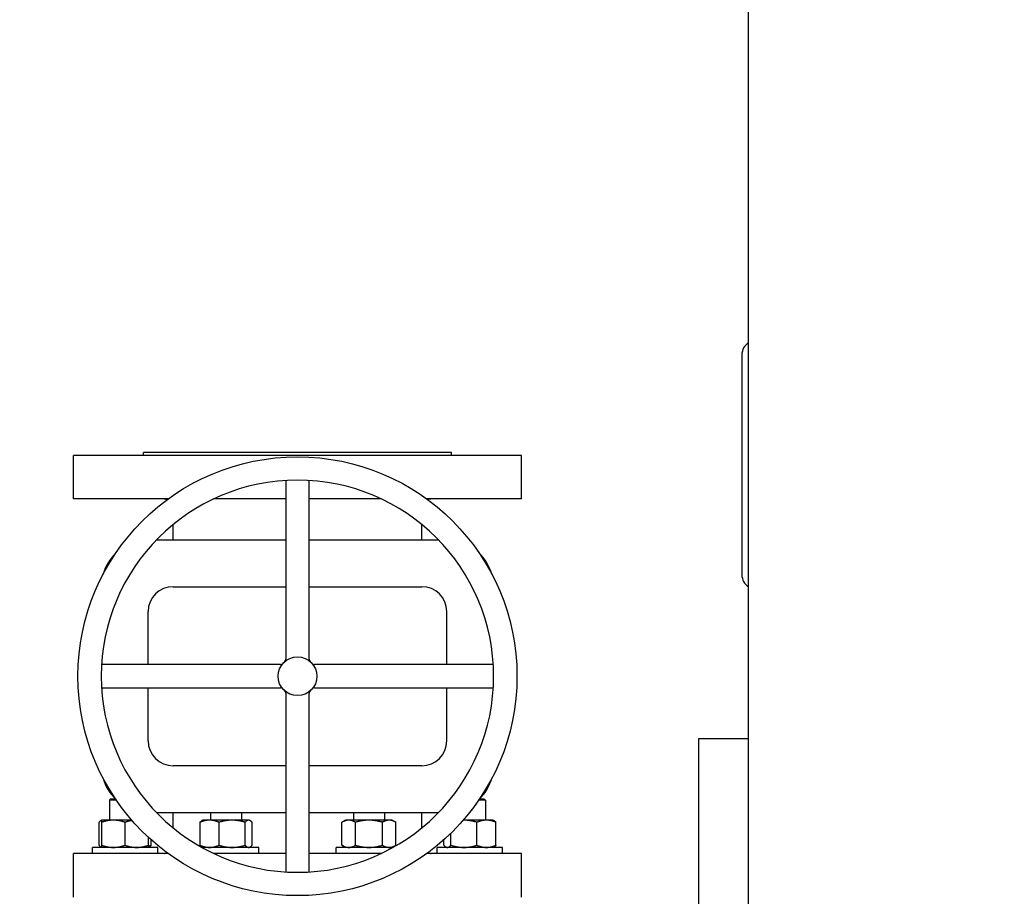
# Model space of a CAD drawing. Header units: inches. Extents: x 24 to 1128, y -69 to 748.
# Tile 310 of 656: x 361 to 381, y 649 to 667. Entities that reach past the tile are written whole.
import ezdxf

# ---------------------------------------------------------------- set-up
doc = ezdxf.new("R2010")
doc.units = ezdxf.units.IN
doc.header["$LTSCALE"] = 32
doc.header["$MEASUREMENT"] = 0
doc.layers.add('Dimension (ANSI)', color=7, linetype='Continuous', lineweight=25)
doc.layers.add('Visible (ANSI)', color=7, linetype='Continuous', lineweight=30)
doc.styles.add('Note Text (ANSI)', font='tahoma.ttf')
doc.dimstyles.new('SB Fraction-16 (ANSI)', dxfattribs={"dimscale": 32, "dimtxt": 0.125, "dimasz": 0.098425, "dimexe": 0.125, "dimexo": 0.0625, "dimgap": 0.031496, "dimtad": 0, "dimtih": 1, "dimtoh": 1, "dimdec": 4, "dimrnd": 1e-08, "dimzin": 0, "dimdsep": 46, "dimlunit": 5, "dimtxsty": 'Note Text (ANSI)', "dimcen": 0.09, "dimdle": 0.393701, "dimclrd": 256, "dimclre": 256, "dimclrt": 256, "dimadec": 0, "dimazin": 3, "dimtfac": 0.96, "dimtofl": 0, "dimtmove": 0, "dimatfit": 3, "dimfxl": 1, "dimfrac": 2, "dimtolj": 1, "dimtzin": 12, "dimlwd": -1, "dimlwe": -1, "dimarcsym": 0})

# ---------------------------------------------------------------- blocks, each defined once
blk = doc.blocks.new('*D18')
at = {"layer": 'Defpoints', "color": 0, "transparency": 16777216}
for p in [(480.281, 692.669), (328.474, 544.669), (480.281, 544.669)]:
    blk.add_point(p, dxfattribs=at)
at = {"layer": 'Dimension (ANSI)', "transparency": 16777216}
for p, q in [((478.281, 692.669), (324.474, 692.669)), ((328.474, 689.519), (328.474, 626.768)), ((328.474, 547.818), (328.474, 620.569)), ((478.281, 544.669), (324.474, 544.669))]:
    blk.add_line(p, q, dxfattribs=at)
for points in [[(327.949, 689.519), (328.999, 689.519), (328.474, 692.669)], [(327.949, 547.818), (328.999, 547.818), (328.474, 544.669)]]:
    blk.add_solid(points, dxfattribs=at)
at = {"layer": 'Dimension (ANSI)', "transparency": 16777216, "insert": (324.372, 625.76), "char_height": 4, "attachment_point": 1, "style": 'Note Text (ANSI)'}
blk.add_mtext('\\A1;148', dxfattribs=at)

msp = doc.modelspace()

# ---------------------------------------------------------------- linework, layer by layer
at = {"layer": 'Visible (ANSI)'}
for p, q in [((375.71813, 646.16853), (375.71813, 675.54353)), ((375.58363, 660.37778), (375.58363, 655.95928)), ((371.15563, 658.35603), (362.15563, 658.35603)), ((362.15563, 657.48103), (362.15563, 658.35603)), ((369.74938, 658.41853), (363.56188, 658.41853)), ((363.56188, 658.35603), (363.56188, 658.41853)), ((369.74938, 658.35603), (369.74938, 658.41853)), ((371.15563, 657.48103), (371.15563, 658.35603)), ((366.42126, 657.8528), (366.42126, 655.95162)), ((366.89001, 655.95162), (366.89001, 657.8528)), ((364.05627, 657.48103), (362.15563, 657.48103)), ((366.42126, 657.48103), (364.9698, 657.48103)), ((368.34147, 657.48103), (366.89001, 657.48103)), ((371.15563, 657.48103), (369.255, 657.48103)), ((364.15563, 656.65603), (364.15563, 656.96541)), ((369.15563, 656.65603), (369.15563, 656.96541)), ((366.42126, 656.65603), (363.82022, 656.65603)), ((369.49104, 656.65603), (366.89001, 656.65603)), ((366.42126, 655.95162), (366.42126, 655.84852)), ((366.89001, 655.84852), (366.89001, 655.95162)), ((366.42126, 655.84852), (366.42126, 654.25889)), ((366.89001, 654.25889), (366.89001, 655.84852)), ((364.15563, 655.71853), (366.42126, 655.71853)), ((366.89001, 655.71853), (369.15563, 655.71853)), ((363.65563, 654.1529), (363.65563, 655.21853)), ((369.65563, 654.1529), (369.65563, 655.21853)), ((364.62254, 654.1529), (362.72136, 654.1529)), ((364.72564, 654.1529), (364.62254, 654.1529)), ((366.31528, 654.1529), (364.72564, 654.1529)), ((368.58562, 654.1529), (366.99599, 654.1529)), ((368.68873, 654.1529), (368.58562, 654.1529)), ((370.58991, 654.1529), (368.68873, 654.1529)), ((362.72136, 653.68415), (364.62254, 653.68415)), ((363.65563, 652.61853), (363.65563, 653.68415)), ((364.62254, 653.68415), (364.72564, 653.68415)), ((364.72564, 653.68415), (366.31528, 653.68415)), ((366.42126, 653.57817), (366.42126, 651.98854)), ((366.89001, 651.98854), (366.89001, 653.57817)), ((366.99599, 653.68415), (368.58562, 653.68415)), ((368.58562, 653.68415), (368.68873, 653.68415)), ((368.68873, 653.68415), (370.58991, 653.68415)), ((369.65563, 652.61853), (369.65563, 653.68415)), ((374.71813, 652.66853), (375.71813, 652.66853)), ((374.71813, 647.66853), (374.71813, 652.66853)), ((366.42126, 652.11853), (364.15563, 652.11853)), ((366.42126, 651.98854), (366.42126, 651.88544)), ((369.15563, 652.11853), (366.89001, 652.11853)), ((366.89001, 651.88544), (366.89001, 651.98854)), ((366.42126, 651.88544), (366.42126, 649.98425)), ((366.89001, 649.98425), (366.89001, 651.88544)), ((362.90988, 651.45603), (362.87858, 651.42473)), ((363.01846, 651.42473), (362.87858, 651.42473)), ((362.87858, 651.42473), (362.87858, 651.02503)), ((362.90988, 651.45603), (362.99231, 651.45603)), ((370.43268, 651.42473), (370.29281, 651.42473)), ((370.31896, 651.45603), (370.40138, 651.45603)), ((370.40138, 651.45603), (370.43268, 651.42473)), ((370.43268, 651.42473), (370.43268, 651.02503)), ((362.72233, 651.02503), (362.7058, 651.01548)), ((362.95671, 651.02503), (362.72233, 651.02503)), ((363.32761, 651.02503), (362.95671, 651.02503)), ((363.82022, 651.18103), (366.42126, 651.18103)), ((364.15563, 650.87165), (364.15563, 651.18103)), ((364.75182, 651.02503), (364.73528, 651.01548)), ((364.88911, 651.02503), (364.75182, 651.02503)), ((365.34189, 651.02503), (364.88911, 651.02503)), ((364.90807, 651.18103), (364.90807, 651.02503)), ((365.67335, 651.02503), (365.34189, 651.02503)), ((365.53307, 651.18103), (365.53307, 651.02503)), ((365.68932, 651.02503), (365.67335, 651.02503)), ((365.68932, 651.02503), (365.70586, 651.01548)), ((366.89001, 651.18103), (369.49104, 651.18103)), ((367.62195, 651.02503), (367.54943, 650.98316)), ((367.68475, 651.02503), (367.62195, 651.02503)), ((368.0907, 651.02503), (367.68475, 651.02503)), ((367.7782, 651.18103), (367.7782, 651.02503)), ((368.49665, 651.02503), (368.0907, 651.02503)), ((368.4032, 651.18103), (368.4032, 651.02503)), ((368.55945, 651.02503), (368.49665, 651.02503)), ((368.55945, 651.02503), (368.63196, 650.98316)), ((369.15563, 650.87165), (369.15563, 651.18103)), ((369.99886, 651.02503), (369.98366, 651.02503)), ((370.45164, 651.02503), (369.99886, 651.02503)), ((370.58893, 651.02503), (370.45164, 651.02503)), ((370.58893, 651.02503), (370.60547, 651.01548)), ((362.66826, 650.5199), (362.66826, 650.98316)), ((362.72233, 650.5199), (362.72233, 650.98316)), ((363.19108, 650.5199), (363.19108, 650.98316)), ((364.69775, 650.5199), (364.69775, 650.98316)), ((365.08048, 650.5199), (365.08048, 650.98316)), ((365.6033, 650.5199), (365.6033, 650.98316)), ((365.74339, 650.5199), (365.74339, 650.98316)), ((367.54943, 650.5199), (367.54943, 650.98316)), ((367.82006, 650.5199), (367.82006, 650.98316)), ((368.36133, 650.5199), (368.36133, 650.98316)), ((368.63196, 650.5199), (368.63196, 650.98316)), ((370.26027, 650.5199), (370.26027, 650.98316)), ((370.643, 650.5199), (370.643, 650.98316)), ((363.65983, 650.5199), (363.65983, 650.68228)), ((363.71391, 650.5199), (363.71391, 650.63305)), ((369.59736, 650.5199), (369.59736, 650.63305)), ((369.73745, 650.5199), (369.73745, 650.76409)), ((363.84733, 650.47803), (362.53483, 650.47803)), ((362.53483, 650.35603), (362.53483, 650.47803)), ((362.72233, 650.47803), (362.7058, 650.48758)), ((363.65983, 650.47803), (363.67637, 650.48758)), ((363.84733, 650.35603), (363.84733, 650.47803)), ((365.87682, 650.47803), (364.73303, 650.47803)), ((364.75182, 650.47803), (364.73528, 650.48758)), ((365.68932, 650.47803), (365.70586, 650.48758)), ((365.87682, 650.35603), (365.87682, 650.47803)), ((368.57824, 650.47803), (367.43445, 650.47803)), ((367.43445, 650.35603), (367.43445, 650.47803)), ((367.62195, 650.47803), (367.54943, 650.5199)), ((368.55945, 650.47803), (368.63196, 650.5199)), ((370.77643, 650.47803), (369.46393, 650.47803)), ((369.46393, 650.35603), (369.46393, 650.47803)), ((369.65143, 650.47803), (369.6349, 650.48758)), ((370.58893, 650.47803), (370.60547, 650.48758)), ((370.77643, 650.35603), (370.77643, 650.47803)), ((364.05627, 650.35603), (362.15563, 650.35603)), ((362.15563, 649.48103), (362.15563, 650.35603)), ((366.42126, 650.35603), (364.9698, 650.35603)), ((368.34147, 650.35603), (366.89001, 650.35603)), ((371.15563, 650.35603), (369.255, 650.35603)), ((371.15563, 649.48103), (371.15563, 650.35603))]:
    msp.add_line(p, q, dxfattribs=at)
for radius in [4.41, 0.39]:
    msp.add_circle((366.65563, 653.91853), radius, dxfattribs=at)
for centre, radius, start, end in [((375.87438, 660.37778), 0.29075, 122.507042, 180), ((366.65563, 653.91853), 3.94125, 90, 180), ((366.65563, 653.91853), 3.94125, 0, 90), ((363.96763, 657.29303), 0.188, 68.095381, 90), ((369.34363, 657.29303), 0.188, 90, 111.904619), ((363.65563, 655.71853), 0.9375, 133.798259, 164.274227), ((369.65563, 655.71853), 0.9375, 15.725773, 46.201741), ((375.87438, 655.95928), 0.29075, 180, 237.492958), ((364.15563, 655.21853), 0.5, 90, 180), ((369.15563, 655.21853), 0.5, 0, 90), ((366.31528, 654.2129), 0.06, 270, 319.143508), ((366.36126, 654.25889), 0.06, 310.856492, 0), ((366.95001, 654.25889), 0.06, 180, 229.143508), ((366.99599, 654.2129), 0.06, 220.856492, 270), ((366.65563, 653.91853), 3.94125, 180, 270), ((366.65563, 653.91853), 3.94125, 270, 0), ((366.31528, 653.62415), 0.06, 40.856492, 90), ((366.36126, 653.57817), 0.06, 0, 49.143508), ((366.95001, 653.57817), 0.06, 130.856492, 180), ((366.99599, 653.62415), 0.06, 90, 139.143508), ((364.15563, 652.61853), 0.5, 180, 270), ((369.15563, 652.61853), 0.5, 270, 0), ((363.65563, 652.11853), 0.9375, 195.725773, 226.201741), ((369.65563, 652.11853), 0.9375, 313.798259, 344.274227), ((363.96763, 650.54403), 0.188, 270, 291.904619), ((369.34363, 650.54403), 0.188, 248.095381, 270)]:
    msp.add_arc(centre, radius, start, end, dxfattribs=at)
for points, weights in [([(362.72233, 651.02269), (362.69712, 651.01535), (362.66826, 650.98316)], [1.01375847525, 1.02892942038, 1]), ([(362.72233, 650.98316), (362.72233, 651.02503), (362.72233, 651.02503)], [1, 1.0379548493, 1]), ([(362.95671, 651.02503), (362.84794, 651.02503), (362.72233, 650.98316)], [1, 1.0379548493, 1]), ([(363.19108, 650.98316), (363.06548, 651.02503), (362.95671, 651.02503)], [1, 1.0379548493, 1]), ([(363.33357, 651.01818), (363.26656, 651.00832), (363.19108, 650.98316)], [1.01833599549, 1.02246636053, 1]), ([(364.88911, 651.02503), (364.8003, 651.02503), (364.69775, 650.98316)], [1, 1.0379548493, 1]), ([(364.69775, 650.98316), (364.71754, 651.00524), (364.73528, 651.01548)], [1, 1.01965956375, 1.01895290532]), ([(365.08048, 650.98316), (364.97793, 651.02503), (364.88911, 651.02503)], [1, 1.0379548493, 1]), ([(365.34189, 651.02503), (365.22057, 651.02503), (365.08048, 650.98316)], [1, 1.0379548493, 1]), ([(365.6033, 650.98316), (365.46321, 651.02503), (365.34189, 651.02503)], [1, 1.0379548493, 1]), ([(365.67335, 651.02503), (365.64084, 651.02503), (365.6033, 650.98316)], [1, 1.0379548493, 1]), ([(365.74339, 650.98316), (365.70586, 651.02503), (365.67335, 651.02503)], [1, 1.0379548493, 1]), ([(367.68475, 651.02503), (367.62195, 651.02503), (367.54943, 650.98316)], [1, 1.0379548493, 1]), ([(367.82006, 650.98316), (367.74755, 651.02503), (367.68475, 651.02503)], [1, 1.0379548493, 1]), ([(368.0907, 651.02503), (367.96509, 651.02503), (367.82006, 650.98316)], [1, 1.0379548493, 1]), ([(368.36133, 650.98316), (368.2163, 651.02503), (368.0907, 651.02503)], [1, 1.0379548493, 1]), ([(368.49665, 651.02503), (368.43384, 651.02503), (368.36133, 650.98316)], [1, 1.0379548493, 1]), ([(368.63196, 650.98316), (368.55945, 651.02503), (368.49665, 651.02503)], [1, 1.0379548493, 1]), ([(369.99886, 651.02503), (369.99119, 651.02503), (369.98352, 651.02487)], [1, 1.00231581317, 1.0043490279]), ([(370.26027, 650.98316), (370.12018, 651.02503), (369.99886, 651.02503)], [1, 1.0379548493, 1]), ([(370.45164, 651.02503), (370.36282, 651.02503), (370.26027, 650.98316)], [1, 1.0379548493, 1]), ([(370.643, 650.98316), (370.54045, 651.02503), (370.45164, 651.02503)], [1, 1.0379548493, 1]), ([(370.60547, 651.01548), (370.62321, 651.00524), (370.643, 650.98316)], [1.01895290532, 1.01965956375, 1]), ([(362.66826, 650.5199), (362.69712, 650.48771), (362.72233, 650.48037)], [1, 1.02892942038, 1.01375847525]), ([(362.72233, 650.47803), (362.72233, 650.47803), (362.72233, 650.5199)], [1, 1.0379548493, 1]), ([(362.72233, 650.5199), (362.84794, 650.47803), (362.95671, 650.47803)], [1, 1.0379548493, 1]), ([(362.95671, 650.47803), (363.06548, 650.47803), (363.19108, 650.5199)], [1, 1.0379548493, 1]), ([(363.19108, 650.5199), (363.31669, 650.47803), (363.42546, 650.47803)], [1, 1.0379548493, 1]), ([(363.42546, 650.47803), (363.53423, 650.47803), (363.65983, 650.5199)], [1, 1.0379548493, 1]), ([(363.65983, 650.5199), (363.65983, 650.47803), (363.65983, 650.47803)], [1, 1.0379548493, 1]), ([(363.65983, 650.50033), (363.686, 650.5085), (363.71391, 650.5199)], [1.01477953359, 1.01005189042, 1]), ([(363.71391, 650.5199), (363.69412, 650.49782), (363.67637, 650.48758)], [1, 1.01965956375, 1.01895290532]), ([(364.73528, 650.48758), (364.71754, 650.49782), (364.69775, 650.5199)], [1.01895290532, 1.01965956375, 1]), ([(364.69775, 650.5199), (364.8003, 650.47803), (364.88911, 650.47803)], [1, 1.0379548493, 1]), ([(364.88911, 650.47803), (364.97793, 650.47803), (365.08048, 650.5199)], [1, 1.0379548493, 1]), ([(365.08048, 650.5199), (365.22057, 650.47803), (365.34189, 650.47803)], [1, 1.0379548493, 1]), ([(365.34189, 650.47803), (365.46321, 650.47803), (365.6033, 650.5199)], [1, 1.0379548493, 1]), ([(365.6033, 650.5199), (365.64084, 650.47803), (365.67335, 650.47803)], [1, 1.0379548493, 1]), ([(365.67335, 650.47803), (365.70586, 650.47803), (365.74339, 650.5199)], [1, 1.0379548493, 1]), ([(367.54943, 650.5199), (367.62195, 650.47803), (367.68475, 650.47803)], [1, 1.0379548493, 1]), ([(367.68475, 650.47803), (367.74755, 650.47803), (367.82006, 650.5199)], [1, 1.0379548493, 1]), ([(367.82006, 650.5199), (367.96509, 650.47803), (368.0907, 650.47803)], [1, 1.0379548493, 1]), ([(368.0907, 650.47803), (368.2163, 650.47803), (368.36133, 650.5199)], [1, 1.0379548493, 1]), ([(368.36133, 650.5199), (368.43384, 650.47803), (368.49665, 650.47803)], [1, 1.0379548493, 1]), ([(368.49665, 650.47803), (368.55945, 650.47803), (368.63196, 650.5199)], [1, 1.0379548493, 1]), ([(369.59736, 650.5199), (369.6349, 650.47803), (369.6674, 650.47803)], [1, 1.0379548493, 1]), ([(369.6674, 650.47803), (369.69991, 650.47803), (369.73745, 650.5199)], [1, 1.0379548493, 1]), ([(369.73745, 650.5199), (369.87754, 650.47803), (369.99886, 650.47803)], [1, 1.0379548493, 1]), ([(369.99886, 650.47803), (370.12018, 650.47803), (370.26027, 650.5199)], [1, 1.0379548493, 1]), ([(370.26027, 650.5199), (370.36282, 650.47803), (370.45164, 650.47803)], [1, 1.0379548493, 1]), ([(370.45164, 650.47803), (370.54045, 650.47803), (370.643, 650.5199)], [1, 1.0379548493, 1]), ([(370.643, 650.5199), (370.62321, 650.49782), (370.60547, 650.48758)], [1, 1.01965956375, 1.01895290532])]:
    msp.add_rational_spline(points, weights, degree=2, dxfattribs=at)

# ---------------------------------------------------------------- dimensions: what is measured, and where the dimension line sits
at = {"layer": 'Dimension (ANSI)'}
dim = msp.add_linear_dim(base=(328.47435, 544.66853), p1=(480.28063, 692.66853), p2=(480.28063, 544.66853), angle=90, dimstyle='SB Fraction-16 (ANSI)', override={"dimgap": 0.031496, "dimdec": 4, "dimtol": 0, "dimlim": 0, "dimtp": 0, "dimtm": 0, "dimtdec": 2, "dimatfit": 1}, dxfattribs=at)
dim.commit()
dim.dimension.update_dxf_attribs({"geometry": '*D18', "text_midpoint": (328.47435, 623.66853), "dimtype": 160})

doc.saveas('drawing.dxf')
